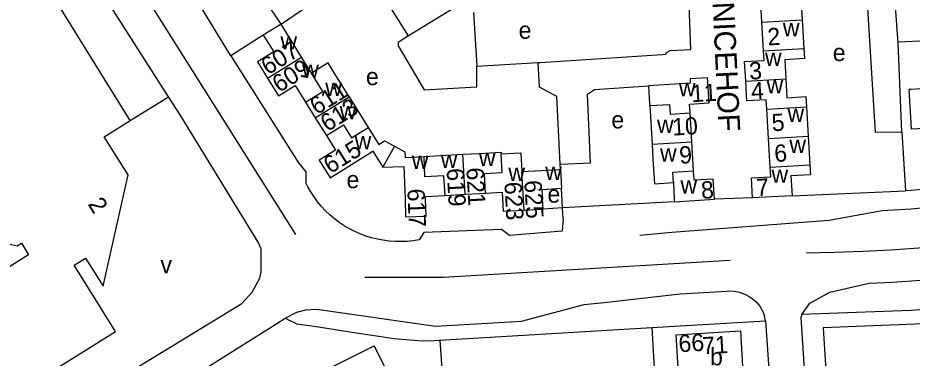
# Model space of a CAD drawing. Extents: x 157768 to 159790, y 387230 to 389604.
# Drawn here: x 158893 to 159100.2, y 387713.2 to 387792 of the extents above; entities that cross this region are included whole.
import ezdxf

# ---------------------------------------------------------------- set-up
doc = ezdxf.new("R2010")
doc.units = 0
for name, color, linetype in [('BLT_Basislijn', 7, 'Continuous'), ('BLT_Bebouwing', 7, 'Continuous'), ('BLT_Centroide', 7, 'Continuous'), ('BLT_Huisnummer', 7, 'Continuous'), ('BLT_Huisnummer_ tussenligend', 7, 'Continuous'), ('BLT_Huisnummer_reeks', 7, 'Continuous'), ('BLT_Onderverdeling_panden', 7, 'Continuous'), ('BLT_Straatnaam', 7, 'Continuous')]:
    doc.layers.add(name, color=color, linetype=linetype)

msp = doc.modelspace()

# ---------------------------------------------------------------- linework, layer by layer
at = {"layer": 'BLT_Basislijn'}
for p, q in [((158880.88, 387863.34), (158957.31, 387741.81)), ((158994.79, 387794.75), (158983.49, 387787.84)), ((158998.55, 387793.27), (158999.34, 387780.79)), ((158949.86, 387788), (158942.33, 387783.24)), ((159096.96, 387786.34), (159096.84, 387788.18)), ((159103.72, 387786.67), (159096.96, 387786.34)), ((158942.33, 387783.24), (158958.02, 387758.44)), ((158999.34, 387780.79), (159013.59, 387781.63)), ((158919.02, 387768.19), (158927.93, 387773.72)), ((159097.87, 387765.54), (159098.65, 387751.9)), ((159018.71, 387756.89), (159018.65, 387758.11)), ((159019.22, 387747.95), (159018.96, 387752.44)), ((159072.39, 387750.79), (159098.65, 387751.9)), ((159045.15, 387749.38), (159019.22, 387747.95)), ((159063.26, 387750.26), (159054.43, 387750)), ((159019.22, 387747.95), (159014.69, 387747.7)), ((159019.36, 387745.48), (159019.22, 387747.95)), ((158990.79, 387717.34), (159039.92, 387720.25)), ((159039.92, 387720.25), (159066.27, 387721.82)), ((159066.27, 387721.82), (159070.71, 387657.53)), ((158990.79, 387717.34), (158991.94, 387699.06))]:
    msp.add_line(p, q, dxfattribs=at)
for points in [[(158927.93, 387773.72), (158892.75, 387828.85)], [(158953.97, 387790.56), (158950.55, 387795.7), (158955.01, 387799.18), (158965.68, 387806.24), (158958.79, 387816.46)], [(159097.87, 387765.54), (159091.7, 387765.41), (159089.64, 387799.27), (159089.4, 387799.8), (159089.24, 387806.58), (159084.38, 387815.27)], [(159096.84, 387788.18), (159095.82, 387802.34), (159090.79, 387812.7), (159096.46, 387815.21)], [(158942.33, 387783.24), (158942.11, 387783.59), (158925.06, 387811.59)], [(158953.97, 387790.56), (158972.07, 387802.95), (158974, 387803.6)], [(158983.49, 387787.84), (158973.99, 387803), (158974, 387803.6)], [(159013.59, 387781.63), (159014.03, 387781.65), (159042.26, 387783.49), (159043.15, 387783.61), (159043.33, 387784.01), (159044.13, 387784.41), (159048.92, 387784.71), (159048.57, 387794.98)], [(158983.49, 387787.84), (158981.12, 387786.33), (158981.14, 387785.53), (158987.14, 387775.29), (158999.34, 387776.06), (158999.34, 387780.79)], [(159097.87, 387765.54), (159096.97, 387786.24), (159096.96, 387786.34)], [(159018.65, 387758.11), (159017.92, 387773.78), (159013.89, 387775.92), (159013.59, 387781.63)], [(159018.65, 387758.11), (159025.67, 387758.38), (159025.02, 387774.33), (159026.6, 387775.43), (159039.13, 387776.26)], [(158887.04, 387689.75), (158908.27, 387703.47), (158944.88, 387725.81), (158947.32, 387728.4), (158949.08, 387731.7), (158949.35, 387733.11), (158949.33, 387738.44), (158948.69, 387740.04), (158930.61, 387769.51), (158927.93, 387773.72)], [(159172.72, 387766.59), (159165.66, 387763.64), (159158.3, 387760.97), (159140.09, 387756.35), (159128.06, 387754.64), (159100, 387751.96), (159098.65, 387751.9)], [(158958.02, 387758.44), (158959.72, 387756.31), (158959.72, 387753.76)], [(158985.95, 387740.58), (158984.58, 387740.35), (158983.2, 387740.21), (158981.81, 387740.15), (158980.42, 387740.17), (158979.04, 387740.27), (158977.66, 387740.45), (158976.29, 387740.7), (158974.95, 387741.04), (158973.62, 387741.45), (158972.32, 387741.94), (158971.05, 387742.5), (158969.81, 387743.13), (158968.62, 387743.84), (158967.46, 387744.61), (158966.35, 387745.45), (158965.29, 387746.35), (158964.29, 387747.3), (158963.34, 387748.32), (158962.45, 387749.39), (158961.63, 387750.51), (158960.87, 387751.67), (158960.18, 387752.87), (158959.72, 387753.76)], [(159113.59, 387749.06), (159100, 387747.68), (159093.26, 387747.28), (159081.03, 387745.02), (159044.51, 387742.28), (159037.1, 387741.59)], [(159019.36, 387745.48), (159019.13, 387742.56), (159006.94, 387741.57), (159005.1, 387742.99), (158987.09, 387742.28), (158985.95, 387740.58)], [(159075.77, 387737.55), (159082.27, 387737.71), (159088.76, 387737.95), (159095.26, 387738.27), (159101.75, 387738.68), (159108.23, 387739.16), (159114.71, 387739.72), (159150.75, 387741.79)], [(158973.42, 387731.89), (158991.58, 387731.89), (159058.05, 387735.87)], [(159074.69, 387723.23), (159076.53, 387725.91), (159081.15, 387728.47), (159090.27, 387730.52), (159095.68, 387730.79), (159102.26, 387731.19), (159108.83, 387731.68), (159115.25, 387732.24), (159151.18, 387734.3)], [(159028.83, 387726.05), (159046.43, 387728.08), (159057.32, 387728.7), (159057.73, 387728.72), (159058.97, 387728.66), (159060.18, 387728.41), (159061.45, 387728.01), (159062.85, 387727.21), (159063.98, 387726.24), (159064.95, 387725.16), (159065.6, 387723.96), (159065.99, 387722.9)], [(159166.3, 387719.35), (159162.81, 387719.35), (159160.49, 387719.91), (159158.25, 387721.2), (159155.62, 387723.92), (159153.52, 387725.84), (159150.75, 387727.3), (159147, 387727.74), (159100, 387724.2), (159074.69, 387723.23)], [(158954.96, 387722.42), (158957.64, 387723.8), (158959.71, 387724.37), (158962.27, 387724.52), (158989.77, 387720.57), (159009.71, 387721.73), (159024.21, 387725.61), (159028.83, 387726.05)], [(158935.91, 387710.44), (158952.97, 387721.14), (158954.96, 387722.42)], [(158954.96, 387722.42), (158957.6, 387721.1), (158961.65, 387720.53), (158970.9, 387719.1), (158980.16, 387717.68), (158985.66, 387717.2), (158988.23, 387717.12), (158990.79, 387717.34)], [(159066.27, 387721.82), (159065.99, 387722.9)], [(159074.69, 387723.23), (159074.46, 387722.57), (159076.88, 387684.02)], [(159143.47, 387722.75), (159079.63, 387720.14)], [(159039.92, 387720.25), (159044.13, 387646.57), (159057.28, 387620.37), (159057.78, 387619.91)], [(159079.63, 387720.14), (159081.87, 387684.33)]]:
    msp.add_lwpolyline(points, dxfattribs=at)
at = {"layer": 'BLT_Bebouwing'}
for p, q in [((159065.39, 387791.02), (159064.99, 387797.86)), ((159074.33, 387798.4), (159074.73, 387791.56)), ((158953.97, 387790.56), (158949.86, 387788)), ((158958.72, 387782.92), (158953.97, 387790.56)), ((159065.77, 387784.37), (159065.39, 387791.02)), ((159074.73, 387791.56), (159075.11, 387784.91)), ((158959.67, 387772.43), (158961.9, 387768.85)), ((158969.75, 387773.73), (158974.17, 387766.63)), ((159039.4, 387771.68), (159039.94, 387762.7)), ((159049.19, 387763.25), (159048.79, 387769.97)), ((159066.94, 387764.08), (159066.54, 387770.88)), ((159075.76, 387771.41), (159076.16, 387764.61)), ((158961.9, 387768.85), (158964.47, 387764.73)), ((158974.17, 387766.63), (158976.62, 387762.68)), ((159067.33, 387757.39), (159066.94, 387764.08)), ((159039.94, 387762.7), (159040.15, 387759.23)), ((159049.59, 387756.53), (159049.19, 387763.25)), ((158987.15, 387759.86), (158996.11, 387760.38)), ((159009.76, 387756.39), (159018.71, 387756.89)), ((159018.71, 387756.89), (159018.96, 387752.44)), ((159001.32, 387751.39), (159005.22, 387751.61)), ((158991.98, 387750.86), (158996.64, 387751.12)), ((159014.69, 387747.7), (159014.56, 387750)), ((159045.11, 387750), (159045.15, 387749.38)), ((159045.15, 387749.38), (159054.43, 387750)), ((159072.39, 387750.79), (159063.26, 387750.26)), ((159010.3, 387747.45), (159014.69, 387747.7)), ((159045.47, 387718.54), (159046.35, 387703.53)), ((158941.94, 387699.2), (158975.53, 387716.03)), ((158982.27, 387702.65), (158975.53, 387716.03))]:
    msp.add_line(p, q, dxfattribs=at)
for points in [[(158919.02, 387768.19), (158884.52, 387823.74)], [(158949.86, 387788), (158952.27, 387784.14), (158948.51, 387781.8), (158950.87, 387778.03)], [(159061.67, 387777.32), (159061.4, 387781.9), (159065.9, 387782.16), (159065.77, 387784.37)], [(159075.11, 387784.91), (159075.25, 387782.56), (159070.71, 387782.3), (159070.96, 387777.86)], [(158961.05, 387779.17), (158958.72, 387782.92)], [(158966.53, 387778.9), (158964.88, 387781.55), (158961.05, 387779.17)], [(158969.75, 387773.73), (158967.52, 387777.31), (158966.53, 387778.9)], [(158950.87, 387778.03), (158953.39, 387773.97), (158957.23, 387776.36), (158959.67, 387772.43)], [(159048.79, 387769.97), (159048.66, 387772.03), (159053.15, 387772.3), (159052.87, 387777.08), (159052.81, 387778.08), (159048.75, 387777.84), (159048.81, 387776.84), (159039.13, 387776.26)], [(159039.13, 387776.26), (159039.37, 387772.11), (159039.4, 387771.68)], [(159066.54, 387770.88), (159066.42, 387773), (159061.93, 387772.74), (159061.67, 387777.32)], [(159070.96, 387777.86), (159071.21, 387773.51), (159075.62, 387773.77), (159075.76, 387771.41)], [(159105.04, 387775.69), (159100, 387775.4), (159099.45, 387775.37), (159099.97, 387766.27), (159104.96, 387766.55), (159105.55, 387766.59)], [(158913, 387764.45), (158919.02, 387768.19)], [(158906.07, 387734.7), (158908.63, 387736.32), (158912.73, 387729.82), (158918.57, 387755.62), (158913, 387764.45)], [(158964.47, 387764.73), (158966.58, 387761.33), (158962.81, 387758.99), (158965.32, 387754.96), (158975.26, 387761.15)], [(159076.16, 387764.61), (159076.39, 387760.62), (159076.54, 387757.92)], [(158976.62, 387762.68), (158977.93, 387763.49), (158980.24, 387762.25)], [(158980.24, 387762.25), (158982.65, 387760.96), (158982.73, 387759.61), (158987.15, 387759.86)], [(158975.26, 387761.15), (158977.6, 387757.38)], [(158996.11, 387760.38), (159000, 387760.61), (159002.37, 387760.74)], [(159002.37, 387760.74), (159004.95, 387760.89), (159004.97, 387760.5)], [(159004.97, 387760.5), (159009.52, 387760.75), (159009.76, 387756.39)], [(158977.6, 387757.38), (158982.46, 387757.54), (158982.71, 387750)], [(159040.15, 387759.23), (159040.49, 387753.55), (159044.89, 387753.82)], [(159063.26, 387750.26), (159062.99, 387754.9), (159067.46, 387755.16), (159067.33, 387757.39)], [(159076.54, 387757.92), (159076.68, 387755.63), (159072.12, 387755.37), (159072.39, 387750.79)], [(159054.43, 387750), (159054.15, 387754.62), (159049.72, 387754.36), (159049.59, 387756.53)], [(159044.89, 387753.82), (159045.11, 387750)], [(158996.64, 387751.12), (159000, 387751.31), (159001.32, 387751.39)], [(159005.22, 387751.61), (159005.47, 387747.18), (159010.3, 387747.45)], [(159018.96, 387752.44), (159014.44, 387752.18), (159014.56, 387750)], [(158982.71, 387750), (158982.85, 387745.87), (158987.6, 387746.03), (158987.47, 387750)], [(158987.47, 387750), (158987.45, 387750.6), (158991.98, 387750.86)], [(158888.1, 387748.72), (158890.48, 387744.89), (158889.77, 387744.44), (158889.25, 387742.22), (158890.86, 387739.62), (158892.83, 387739.16), (158893.79, 387739.76), (158895.46, 387737.07), (158879.99, 387727.46), (158890.93, 387709.84), (158893.56, 387705.6), (158915.64, 387719.3), (158906.07, 387734.7)], [(159045.47, 387718.54), (159060.43, 387719.44)], [(159060.43, 387719.44), (159061.3, 387704.44)]]:
    msp.add_lwpolyline(points, dxfattribs=at)
at = {"layer": 'BLT_Onderverdeling_panden'}
for p, q in [((159065.39, 387791.02), (159074.73, 387791.56)), ((159065.77, 387784.37), (159075.11, 387784.91)), ((158950.87, 387778.03), (158958.72, 387782.92)), ((159061.67, 387777.32), (159070.96, 387777.86)), ((158961.9, 387768.85), (158969.75, 387773.73)), ((159066.54, 387770.88), (159075.76, 387771.41)), ((159066.94, 387764.08), (159076.16, 387764.61)), ((158980.24, 387762.25), (158977.6, 387757.38)), ((159039.94, 387762.7), (159049.19, 387763.25)), ((158996.64, 387751.12), (158996.11, 387760.38)), ((159067.33, 387757.39), (159076.54, 387757.92)), ((159010.3, 387747.45), (159009.76, 387756.39))]:
    msp.add_line(p, q, dxfattribs=at)
for points in [[(158959.67, 387772.43), (158963.69, 387774.92), (158961.05, 387779.17)], [(159039.4, 387771.68), (159044.02, 387771.96), (159044.16, 387769.7), (159048.79, 387769.97)], [(158964.47, 387764.73), (158968.48, 387767.22), (158970.32, 387764.24), (158974.17, 387766.63)], [(158991.98, 387750.86), (158991.72, 387755.4), (158987.31, 387755.15), (158987.15, 387759.86)], [(159001.32, 387751.39), (159001.1, 387755.93), (159005.22, 387756.13), (159004.97, 387760.5)], [(159044.89, 387753.82), (159044.74, 387756.24), (159049.59, 387756.53)]]:
    msp.add_lwpolyline(points, dxfattribs=at)

# ---------------------------------------------------------------- texts
at = {"layer": 'BLT_Centroide'}
for s, p in [('w', (159070.27, 387787.72)), ('e', (159009.03, 387787.15)), ('w', (158953.83, 387784.69)), ('e', (159081.83, 387781.99)), ('w', (159066.12, 387780.88)), ('w', (158958.88, 387778.09)), ('e', (158973.66, 387776.4)), ('w', (158964.22, 387773.88)), ('w', (159046.16, 387773.84)), ('w', (159066.49, 387774.5)), ('w', (158967.57, 387768.47)), ('w', (159071.34, 387767.88)), ('e', (159030.52, 387766.39)), ('w', (159041.1, 387765.34)), ('w', (158971.03, 387761.53)), ('w', (159071.77, 387760.69)), ('w', (159041.8, 387758.7)), ('w', (158984.27, 387757.01)), ('w', (158990.98, 387757.24)), ('w', (158999.82, 387757.64)), ('w', (159015.19, 387754.45)), ('e', (158969.15, 387752.52)), ('w', (159006.65, 387754.22)), ('w', (159067.63, 387753.78)), ('w', (159046.53, 387751.3)), ('e', (159015.72, 387749.18)), ('v', (158926.03, 387732.8)), ('b', (159053.39, 387711.48))]:
    msp.add_text(s, height=4, dxfattribs=at).set_placement(p)
at = {"layer": 'BLT_Huisnummer'}
for s, rotation, p in [('2', 3.3204, (159066.8, 387785.6)), ('607', 31.9004, (158950.95, 387778.66)), ('3', 3.3204, (159062.56, 387777.68)), ('611', 31.9009, (158962.25, 387769.42)), ('11', 3.4275, (159049.11, 387772.44)), ('4', 3.3204, (159063, 387773.06)), ('5', 3.3204, (159067.79, 387765.71)), ('10', 3.4278, (159044.73, 387764.71)), ('615', 31.8985, (158965.41, 387755.77)), ('9', 3.4336, (159046.36, 387758.19)), ('6', 3.3204, (159068.38, 387758.59)), ('621', 273.2323, (158996.91, 387757.24)), ('625', 273.2232, (159010.34, 387754.29)), ('8', 3.8124, (159051.43, 387750.06)), ('7', 3.3204, (159064.18, 387750.67)), ('617', 272.2347, (158983.24, 387752.36)), ('2', 301.8381, (158909.09, 387748.85))]:
    msp.add_text(s, height=4, rotation=rotation, dxfattribs=at).set_placement(p)
at = {"layer": 'BLT_Huisnummer_ tussenligend'}
for s, rotation, p in [('609', 31.9004, (158953.54, 387774.57)), ('613', 31.9009, (158964.7, 387765.5)), ('619', 273.2347, (158992.34, 387757.07)), ('623', 273.2323, (159005.72, 387753.91))]:
    msp.add_text(s, height=4, rotation=rotation, dxfattribs=at).set_placement(p)
at = {"layer": 'BLT_Huisnummer_reeks'}
for s, p in [('66', (159046.2, 387714.5)), ('71', (159051.7, 387714))]:
    msp.add_text(s, height=4, rotation=3.4533, dxfattribs=at).set_placement(p)
at = {"layer": 'BLT_Straatnaam'}
msp.add_text('NICEHOF', height=5, rotation=272.8025, dxfattribs=at).set_placement((159053.95, 387795.61))

doc.saveas('drawing.dxf')
